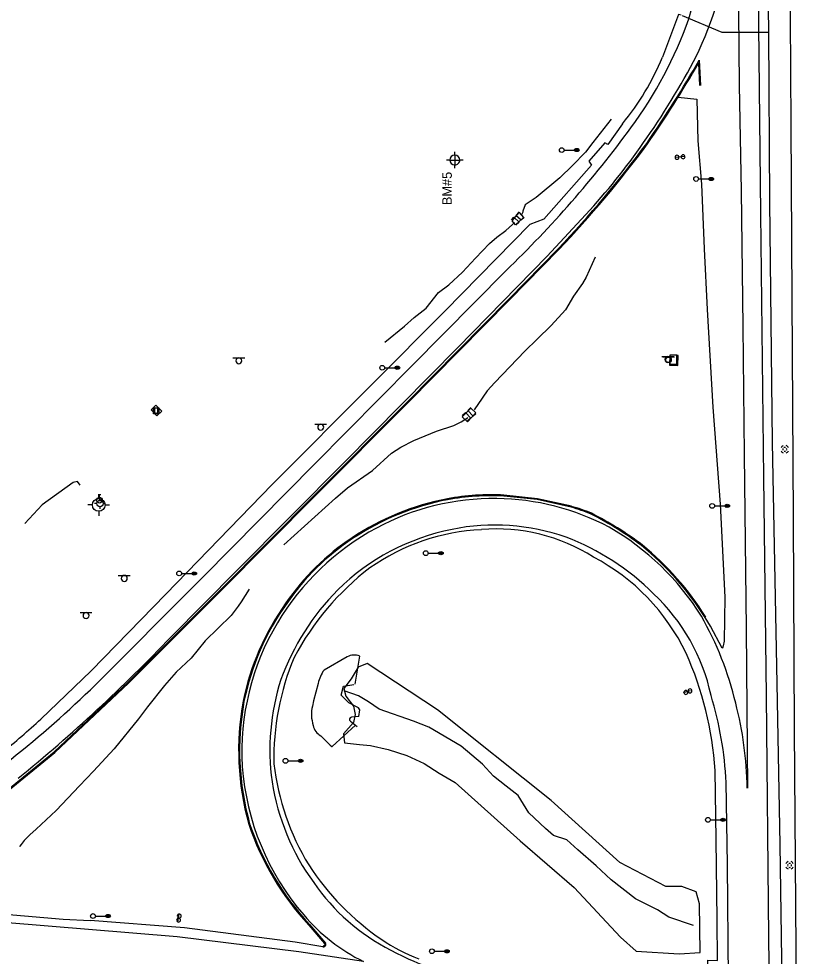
# Model space of a CAD drawing. Extents: x 2145380 to 2157287, y 139568 to 149130.
# Drawn here: x 2150288 to 2150778, y 143097 to 143688 of the extents above; entities that cross this region are included whole.
import ezdxf

# ---------------------------------------------------------------- set-up
doc = ezdxf.new("R2010")
doc.units = 0
for name, color, linetype in [('Default', 7, 'Continuous'), ('SURV_Benchmark', 7, 'Continuous'), ('TOPO_Asphalt', 7, 'Continuous'), ('TOPO_Concrete', 7, 'Continuous'), ('TOPO_Curb Back', 7, 'Continuous'), ('TOPO_DRAIN_Headwall', 7, 'Continuous'), ('TOPO_DRAIN_Manhole', 7, 'Continuous'), ('TOPO_Flowline', 7, 'Continuous'), ('TOPO_Light Pole', 7, 'Continuous'), ('TOPO_Misc', 7, 'Continuous'), ('TOPO_Sign', 7, 'Continuous'), ('TOPO_Tree', 7, 'Continuous'), ('TOPO_Wall Freestanding', 7, 'Continuous'), ('TOPO_Water Fire Hydrant', 7, 'Continuous'), ('TOPO_Water Valve', 7, 'Continuous')]:
    doc.layers.add(name, color=color, linetype=linetype)

# ---------------------------------------------------------------- blocks, each defined once
blk = doc.blocks.new('MHEXST')
at = {"layer": 'TOPO_DRAIN_Manhole'}
for centre, radius, start, end in [((-0.1, 0.3), 12.7, 112.9748, 158.2636), ((-0.1, 0.1), 6.35, 157.9722, 204.161), ((-0.1, 0.1), 6.35, 66.1941, 113.691), ((-0.1, 0.3), 12.7, 22.0744, 68.6991), ((-0.1, 0.1), 6.35, 336.8023, 21.4046), ((-0.1, 0.3), 12.7, 202.6921, 248.1938), ((-0.1, 0.1), 6.35, 248.5791, 293.1995), ((-0.1, 0.3), 12.7, 291.7963, 337.3032)]:
    blk.add_arc(centre, radius, start, end, dxfattribs=at)
blk = doc.blocks.new('LP')
at = {"layer": 'TOPO_Light Pole'}
blk.add_line((3.8, 0), (20.3, 0), dxfattribs=at)
for points in [[(20.3, 0), (27.9, 0)], [(20.3, 0), (23.5, 0)], [(20.8, 1.3), (27.4, 1.3)], [(20.8, 1.3), (23.5, 1.3)], [(23.7, 1.3), (27.4, 1.3)], [(23.7, 0), (27.9, 0)], [(20.8, -1.3), (27.4, -1.3)], [(20.8, -1.3), (23.5, -1.3)], [(23.7, -1.3), (27.4, -1.3)]]:
    blk.add_lwpolyline(points, dxfattribs=at)
blk.add_circle((0, 0), 3.81, dxfattribs=at)
blk.add_ellipse((24.1, 0), major_axis=(3.81, 0), ratio=0.666667, dxfattribs=at)
blk = doc.blocks.new('POST')
at = {"layer": 'TOPO_Misc'}
for start, end in [(90, 180), (180, 270), (360, 90), (270, 0)]:
    blk.add_arc((0, 0), 3.16, start, end, dxfattribs=at)
blk = doc.blocks.new('FIRHYD')
at = {"layer": 'TOPO_Water Fire Hydrant'}
for p, q in [((0, 10.2), (0, 17.3)), ((10.2, 0), (17.3, 0)), ((-10.2, 0), (-17.3, 0)), ((0, -10.2), (0, -17.3))]:
    blk.add_line(p, q, dxfattribs=at)
blk.add_circle((0, 0), 10.2, dxfattribs=at)
blk = doc.blocks.new('EXSIGN')
at = {"layer": 'Default'}
blk.add_line((9.3, 4.4), (-9.3, 4.4), dxfattribs=at)
blk.add_circle((0, 0), 4.42, dxfattribs=at)
blk = doc.blocks.new('WATVAL')
at = {"layer": 'Default'}
for p, q in [((-2.2, 9), (2.2, 9)), ((0, 4.5), (0, 9))]:
    blk.add_line(p, q, dxfattribs=at)
blk.add_circle((0, 0), 4.5, dxfattribs=at)
blk = doc.blocks.new('BM')
at = {"layer": 'SURV_Benchmark'}
for p, q in [((-2.49, 0), (-4.16, 0)), ((0, 2.49), (0, 4.15)), ((4.16, 0), (2.49, 0)), ((0, -4.16), (0, -2.49))]:
    blk.add_line(p, q, dxfattribs=at)
for points in [[(-2.5, 0), (-2.49, 0), (0, 0), (0, -2.49), (0, -2.49)], [(-2.5, 0), (-2.49, 0), (0, 0), (0, -2.49), (0, -2.49)], [(0, 2.49), (0, 2.49), (0, 0), (2.49, 0), (2.49, 0), (2.49, 0)], [(0, 2.49), (0, 2.49), (0, 0), (2.49, 0), (2.49, 0), (2.49, 0), (2.49, 0)]]:
    blk.add_lwpolyline(points, dxfattribs=at)
for start, end in [(90.0638, 180.0068), (0.0638, 90.0068), (0.0638, 90.0068), (180.0638, 270.0068), (180.0638, 270.0068), (269.9472, 359.9927)]:
    blk.add_arc((0, 0), 2.5, start, end, dxfattribs=at)

msp = doc.modelspace()

# ---------------------------------------------------------------- linework, layer by layer
at = {"layer": 'TOPO_Asphalt'}
for points in [[(2150772.83, 143886.16), (2150773.51, 143803.73), (2150773.92, 143723.32), (2150774.62, 143621.07), (2150775.2, 143512.02), (2150776.06, 143373.6), (2150776.8, 143240.22), (2150777.68, 143101.35), (2150778.04, 143055.61)], [(2150761.33, 143058.39), (2150760.85, 143109.01), (2150759.25, 143261.24), (2150757.66, 143398.88), (2150755.78, 143565.43), (2150754.21, 143703.67), (2150753.32, 143849.02), (2150753.42, 143879.74)], [(2150738.39, 143740.69), (2150740.91, 143761.3), (2150741.44, 143715.51), (2150742.16, 143646.15), (2150743.31, 143579.69), (2150744.37, 143494.08), (2150745.11, 143413.41), (2150746.4, 143303.44), (2150747.21, 143203.09)], [(2150705.59, 143690.44), (2150703.88, 143690.9), (2150693.64, 143663.88)], [(2150706.16, 143690.28), (2150731.1, 143679.69), (2150760.66, 143679.73)], [(2150703.54, 143638.66), (2150715.43, 143637.38), (2150716.04, 143611.08), (2150718.3, 143583.81), (2150719.91, 143543.04), (2150721.86, 143504.76), (2150725.48, 143443.24), (2150730, 143381.98), (2150732.94, 143323.43), (2150732.64, 143295.69), (2150731.97, 143292.82), (2150731.53, 143291.4), (2150731.28, 143291.38), (2150723.93, 143305.15), (2150720.58, 143310.57)], [(2150668.57, 143621.97), (2150659.27, 143608.84), (2150657.46, 143609.97), (2150647.36, 143598.36), (2150648.99, 143595.75), (2150619.05, 143561.87), (2150610.1, 143558.45), (2150556.8, 143503.95), (2150510.88, 143457.93), (2150447.76, 143394.58), (2150380.77, 143325.24), (2150333.55, 143277.1), (2150301.88, 143246.6)], [(2150384.03, 143298.54), (2150425.42, 143340.22), (2150493.57, 143408.83), (2150564.76, 143480.95), (2150621.11, 143538.46), (2150647.96, 143567.36)], [(2150595.02, 143529.26), (2150535.74, 143469.27), (2150474.56, 143407.41), (2150404.3, 143336.17), (2150333.15, 143265.12)], [(2150326.79, 143394.01), (2150324.96, 143396.3), (2150322.39, 143395.67), (2150302.72, 143381.56), (2150291.79, 143369.99)], [(2150723.49, 143064.69), (2150722.24, 143094.49), (2150728.33, 143094.48), (2150728.13, 143120.02), (2150727.67, 143170.74), (2150726.95, 143214.16)], [(2150735.5, 143062.69), (2150735.28, 143082.7), (2150734.72, 143154.8), (2150733.86, 143206.57)], [(2150279.37, 143123.56), (2150315.92, 143120.4), (2150333.07, 143119.66)], [(2150505.2, 143093.77), (2150464.64, 143099.74), (2150387.88, 143109.3), (2150278.64, 143118.36)], [(2150479.66, 143102.98), (2150462.26, 143105.98), (2150392.46, 143114.88), (2150333.07, 143119.66)]]:
    msp.add_lwpolyline(points, dxfattribs=at)
for centre, radius, start, end in [((2150165.26, 143846.68), 567.61, 343.77952, 355.02396), ((2150454.44, 143785.55), 287.47, 335.93204, 351.02194), ((2150465.86, 143773.59), 258.92, 323.45735, 340.72764), ((2150309.88, 143873.91), 456.02, 325.09863, 333.20163), ((2150541.94, 143726.15), 163.98, 320.55464, 337.68346), ((2150114.89, 144028.81), 692.87, 313.86438, 323.78208), ((2150321.7, 143861.17), 439.05, 317.99559, 325.57931), ((2150587.11, 143230.73), 154.9, 89.20707, 118.36389), ((2150587.44, 143230.36), 155.27, 62.07056, 89.33028), ((2150591.99, 143222.34), 164.6, 118.47179, 148.93562), ((2150588.53, 143227.35), 141.5, 101.18482, 134.65922), ((2150586.16, 143232.33), 133.83, 92.79828, 125.07396), ((2150588.2, 143233.91), 135, 70.62372, 101.58988), ((2150589.48, 143253.54), 112.9, 57.40686, 95.01142), ((2150577.72, 143224.05), 165.49, 31.89492, 60.12089), ((2150576.09, 143212.91), 158.9, 45.16723, 69.01642), ((2150588.52, 143230.77), 133.09, 25.57841, 62.34012), ((2150615.2, 143203.85), 173.98, 127.51257, 152.01753), ((2150601.06, 143217.31), 157.46, 135.33567, 159.87866), ((2150603.58, 143235.56), 123.5, 12.12656, 46.80121), ((2150538.2, 143208.74), 207.28, 13.36766, 29.71646), ((2150587.68, 143225.93), 159.06, 149.2405, 183.29993), ((2149651.09, 143993.61), 1010.12, 309.05979, 316.51913), ((2150513.84, 143200.57), 213.54, 3.64931, 24.2377), ((2150615.86, 143221.45), 167.07, 157.46084, 181.06428), ((2150591.92, 143227.04), 145.65, 162.234, 187.87886), ((2149845.13, 143771.3), 703.12, 308.15563, 313.95358), ((2150504.69, 143194.99), 229.49, 2.88904, 16.84914), ((2150512.19, 143198.18), 235.06, 1.19609, 14.40556), ((2149942.76, 143633.94), 528.21, 309.33122, 312.83501), ((2150589.48, 143228.37), 161.01, 184.13197, 220.82705), ((2150605.66, 143236.79), 157.92, 186.70556, 211.32555), ((2150593.73, 143230.2), 147.91, 188.9955, 215.89898), ((2150609.7, 143244.49), 165.44, 212.87814, 235.81931), ((2150582.36, 143218.28), 131.74, 214.60102, 242.9656), ((2150556.26, 143197.87), 115.94, 220.1535, 243.87475), ((2150579.52, 143199.54), 111.3, 235.67165, 249.2396), ((2150610.58, 143265.09), 186.3, 241.77846, 261.74538)]:
    msp.add_arc(centre, radius, start, end, dxfattribs=at)
at = {"layer": 'TOPO_Concrete'}
for points in [[(2150601.03, 143558.11), (2150599.04, 143560.67), (2150603.3, 143565.91), (2150606.13, 143562.82), (2150601.03, 143558.11)], [(2150698.3, 143476.03), (2150698.12, 143469.65), (2150703.49, 143469.5), (2150703.66, 143475.88), (2150698.3, 143476.03)], [(2150698.38, 143476.02), (2150698.42, 143470.3), (2150702.78, 143470.37), (2150702.78, 143476.04), (2150698.38, 143476.02)], [(2150375.12, 143437.69), (2150371.39, 143441.52), (2150374.48, 143444.58), (2150378.15, 143440.67), (2150375.12, 143437.69)], [(2150572.98, 143442.68), (2150567.44, 143437.18), (2150570.83, 143433.95), (2150576.08, 143439.61), (2150572.98, 143442.68)], [(2150495.03, 143285.9), (2150480.42, 143277.45)], [(2150500.04, 143268.64), (2150502.94, 143286.31)], [(2150476.8, 143269.1), (2150473.8, 143258.16), (2150473.05, 143254.73)], [(2150502.27, 143248.18), (2150502.96, 143252.46), (2150502.04, 143253.78), (2150496.07, 143256.93)], [(2150478.35, 143236.02), (2150484.35, 143230.12), (2150485.38, 143229.36), (2150485.55, 143229.28), (2150500.16, 143242.79)]]:
    msp.add_lwpolyline(points, dxfattribs=at)
for centre, radius, start, end in [((2150499.49, 143276.6), 10.31, 70.4225, 115.59811), ((2150495.84, 143265.81), 19.32, 142.93776, 170.20066), ((2150496.12, 143249.63), 23.63, 167.54181, 197.24512), ((2150482.93, 143244.39), 9.54, 190.6791, 241.31729)]:
    msp.add_arc(centre, radius, start, end, dxfattribs=at)
at = {"layer": 'TOPO_Curb Back'}
for points in [[(2150716.41, 143660.03), (2150717.11, 143645.98)], [(2150716.91, 143662.1), (2150717.7, 143646.01)], [(2150279.28, 143200.52), (2150310.36, 143226.03), (2150356.95, 143269.81), (2150415.47, 143328.28), (2150474.35, 143387.69), (2150532.94, 143446.7), (2150596.98, 143511.27), (2150628.02, 143543.02)], [(2150279.66, 143200.06), (2150310.76, 143225.58), (2150357.36, 143269.38), (2150415.89, 143327.86), (2150474.78, 143387.27), (2150533.37, 143446.27), (2150597.41, 143510.85), (2150628.45, 143542.6)], [(2150636.3, 143380.72), (2150614.95, 143385.55), (2150593.82, 143387.76)], [(2150636.16, 143380.14), (2150614.85, 143384.96), (2150593.78, 143387.16)], [(2150470.8, 143116.7), (2150480.77, 143105.05)], [(2150471.25, 143117.1), (2150481.26, 143105.41)]]:
    msp.add_lwpolyline(points, dxfattribs=at)
for centre, radius, start, end in [((2150068.74, 144034.09), 747.33, 325.38555, 330.14785), ((2150068.75, 144034.08), 747.91, 325.38474, 329.99145), ((2150118.48, 144026.62), 702.5, 316.49582, 323.5822), ((2150118.49, 144026.62), 703.09, 316.49539, 323.58298), ((2150585.67, 143234.99), 152.99, 86.94484, 100.34481), ((2150589.02, 143224.65), 163.77, 100.84763, 123.71841), ((2150589.02, 143224.65), 163.17, 100.8488, 123.71888), ((2150585.67, 143235), 152.38, 86.94985, 100.34404), ((2150610.9, 143286.24), 97.23, 67.04901, 74.94223), ((2150610.9, 143286.25), 97.82, 67.03573, 74.94956), ((2150549.93, 143182.28), 217.3, 53.06407, 62.93135), ((2150549.93, 143182.27), 217.91, 53.06136, 62.93692), ((2150581.42, 143234.59), 151.29, 123.41405, 145.71378), ((2150581.42, 143234.59), 150.68, 123.41328, 145.71646), ((2150563.96, 143212.73), 184.67, 31.97876, 50.86463), ((2150563.95, 143212.73), 185.27, 31.97885, 50.86815), ((2150588.22, 143225.45), 162.1, 144.39881, 168.4917), ((2150588.22, 143225.45), 161.5, 144.39637, 168.48936), ((2150599.95, 143226.9), 173.35, 169.73544, 195.55694), ((2150599.96, 143226.9), 172.75, 169.73765, 195.55157), ((2150600.64, 143236.93), 176.36, 198.63179, 222.80218), ((2150600.64, 143236.93), 176.96, 198.6265, 222.79839), ((2150479.94, 143104.53), 1.58, 260.1095, 33.36527), ((2150479.94, 143104.53), 0.983, 260.08117, 31.4233)]:
    msp.add_arc(centre, radius, start, end, dxfattribs=at)
at = {"layer": 'TOPO_DRAIN_Headwall'}
for points in [[(2150606.53, 143562.84), (2150604.7, 143561.13), (2150601.39, 143564.15), (2150603.41, 143566.44)], [(2150598.56, 143561.27), (2150600.14, 143562.96), (2150603.46, 143559.96), (2150601.39, 143557.92)], [(2150576.1, 143439.13), (2150574.41, 143437.65), (2150571.14, 143441.23), (2150572.97, 143443.01)], [(2150567.54, 143438.05), (2150569.56, 143439.86), (2150572.86, 143436.35), (2150570.91, 143434.63)], [(2150496.15, 143256.85), (2150491.19, 143261.56), (2150492.69, 143267.32), (2150499.14, 143268.32)], [(2150502.27, 143248.18), (2150497.7, 143247.75)], [(2150497, 143245.23), (2150501.35, 143241.87)]]:
    msp.add_lwpolyline(points, dxfattribs=at)
msp.add_arc((2150497.96, 143246.32), 1.45, 100.35932, 228.68526, dxfattribs=at)
at = {"layer": 'TOPO_Flowline'}
for points in [[(2150661.36, 143624.75), (2150649.76, 143610.09), (2150645.27, 143603.92), (2150636.94, 143595.59), (2150629.06, 143587.91), (2150614.11, 143575.5), (2150607.15, 143570.82), (2150605.63, 143566.86), (2150605.73, 143566.21), (2150604.72, 143564.16)], [(2150518.67, 143484.23), (2150531.04, 143494.37), (2150537.28, 143499.69), (2150544.73, 143505.59), (2150552.47, 143515.52), (2150559.1, 143520.35), (2150567.6, 143528.26), (2150575.86, 143537.2), (2150584.71, 143546.44), (2150589.39, 143550.51), (2150595.03, 143554.69), (2150597.19, 143556.59), (2150599.13, 143558.36), (2150600.51, 143559.61)], [(2150651.37, 143537.78), (2150645.54, 143525.14), (2150643.32, 143521.22), (2150637.73, 143513.26), (2150632.52, 143504.71), (2150623.66, 143494.63), (2150614.67, 143486.08), (2150607.01, 143478.53), (2150588.03, 143458.77), (2150583.26, 143453.63), (2150577.25, 143444.95), (2150575.56, 143442.27), (2150575.02, 143441.56)], [(2150455.03, 143356.38), (2150487.58, 143385.94), (2150495.31, 143392.42), (2150510.89, 143403.38), (2150522.94, 143414.26), (2150528.88, 143418.07), (2150537.05, 143422.28), (2150551.4, 143428.08), (2150562.22, 143431.75), (2150566.8, 143433.94), (2150569.26, 143435.56), (2150570.8, 143436.59), (2150571.04, 143436.79)], [(2150433.18, 143328.58), (2150428.11, 143320.55), (2150426.24, 143317.73), (2150421.91, 143311.93), (2150405.56, 143295.85), (2150396.68, 143284.97), (2150387.26, 143276.19), (2150379.86, 143267.77), (2150369.11, 143254.25), (2150363.41, 143246.68), (2150348.2, 143227.85), (2150335.17, 143213.82), (2150326.27, 143204.56), (2150311.66, 143189.03), (2150298.98, 143177.27), (2150294.89, 143173.58), (2150291.36, 143169.98), (2150289.57, 143167.42), (2150288.76, 143166.45), (2150288.43, 143166.04)], [(2150713.18, 143116.42), (2150697.82, 143121.74), (2150690.5, 143126.41), (2150676.68, 143133.23), (2150661.37, 143145.16), (2150651.95, 143153.99), (2150640.48, 143164.24), (2150633.55, 143170.45), (2150625.01, 143173.18), (2150619.92, 143177.58), (2150609.51, 143187.41), (2150602.87, 143198.46), (2150595.19, 143204.23), (2150587.15, 143210.56), (2150580.39, 143218.08), (2150566.79, 143229.6), (2150546.37, 143241.56), (2150536.87, 143245.21), (2150515.2, 143252.84), (2150508.5, 143257.44), (2150502.24, 143261.24), (2150493.06, 143264.44)]]:
    msp.add_lwpolyline(points, dxfattribs=at)
at = {"layer": 'TOPO_Misc'}
for p, q in [((2150373.6, 143442.38), (2150373.6, 143439.97)), ((2150375.67, 143439.98), (2150375.67, 143442.39))]:
    msp.add_line(p, q, dxfattribs=at)
msp.add_lwpolyline([(2150373.01, 143439.07), (2150373.01, 143442.83), (2150376.27, 143442.83), (2150376.27, 143439.07), (2150373.01, 143439.07)], dxfattribs=at)
msp.add_arc((2150374.63, 143440.79), 1.32, 218.3412, 322.06247, dxfattribs=at)
at = {"layer": 'TOPO_Sign'}
for points in [[(2150702.05, 143600.8), (2150707.92, 143601.56)], [(2150422.97, 143474.36), (2150430.46, 143474.37)], [(2150424.85, 143472.49), (2150424.85, 143472.49)], [(2150426.72, 143474.36), (2150426.72, 143474.36)], [(2150426.72, 143470.63), (2150426.72, 143470.63)], [(2150428.59, 143472.49), (2150428.59, 143472.49)], [(2150693.41, 143475.14), (2150700.9, 143475.15)], [(2150695.29, 143473.27), (2150695.29, 143473.27)], [(2150697.16, 143475.14), (2150697.16, 143475.14)], [(2150697.16, 143471.4), (2150697.16, 143471.4)], [(2150699.03, 143473.27), (2150699.03, 143473.27)], [(2150474.57, 143432.5), (2150482.06, 143432.51)], [(2150476.45, 143430.64), (2150476.45, 143430.64)], [(2150478.32, 143432.5), (2150478.32, 143432.5)], [(2150480.18, 143430.64), (2150480.18, 143430.64)], [(2150478.32, 143428.77), (2150478.32, 143428.77)], [(2150350.77, 143337.15), (2150358.26, 143337.16)], [(2150352.65, 143335.29), (2150352.65, 143335.29)], [(2150354.52, 143337.15), (2150354.52, 143337.15)], [(2150356.38, 143335.29), (2150356.38, 143335.29)], [(2150354.52, 143333.42), (2150354.52, 143333.42)], [(2150326.67, 143313.73), (2150334.16, 143313.74)], [(2150328.55, 143311.86), (2150328.55, 143311.86)], [(2150330.42, 143313.73), (2150330.42, 143313.73)], [(2150330.42, 143310), (2150330.42, 143310)], [(2150711.08, 143264.33), (2150706.67, 143263.06)], [(2150388.87, 143123.7), (2150388.12, 143118.47)]]:
    msp.add_lwpolyline(points, dxfattribs=at)
for centre, start, end in [((2150426.72, 143472.49), 89.99996, 180.00004), ((2150426.72, 143472.49), 179.99996, 270.00004), ((2150426.72, 143472.49), 359.99996, 90.00004), ((2150426.72, 143472.49), 269.99996, 0.00004), ((2150697.16, 143473.27), 89.99996, 180.00004), ((2150697.16, 143473.27), 179.99996, 270.00004), ((2150697.16, 143473.27), 359.99996, 90.00004), ((2150697.16, 143473.27), 269.99996, 0.00004), ((2150478.32, 143430.64), 89.99996, 180.00004), ((2150478.32, 143430.64), 179.99996, 270.00004), ((2150478.32, 143430.64), 359.99996, 90.00004), ((2150478.32, 143430.64), 269.99996, 0.00004), ((2150354.52, 143335.29), 89.99996, 180.00004), ((2150354.52, 143335.29), 179.99996, 270.00004), ((2150354.52, 143335.29), 359.99996, 90.00004), ((2150354.52, 143335.29), 269.99996, 0.00004), ((2150330.42, 143311.86), 89.99996, 180.00004), ((2150330.42, 143311.86), 179.99996, 270.00004), ((2150330.42, 143311.86), 359.99996, 90.00004), ((2150330.42, 143311.86), 269.99996, 0.00004)]:
    msp.add_arc(centre, 1.87, start, end, dxfattribs=at)
at = {"layer": 'TOPO_Tree'}
msp.add_lwpolyline([(2150563.1, 143206.5), (2150604.08, 143169.81), (2150638.07, 143140.42), (2150667.26, 143109.18), (2150677.24, 143100.24), (2150704.23, 143098.63), (2150717.45, 143099.4), (2150717.03, 143130.2), (2150715.05, 143137.66), (2150706, 143141.06), (2150695.93, 143141), (2150666.86, 143156.17), (2150623.67, 143195.28), (2150551.86, 143252.45), (2150507.5, 143281.57), (2150501.94, 143279.24), (2150497.57, 143272.02), (2150492.96, 143265.88), (2150494.23, 143260.99), (2150498.95, 143254.83), (2150500.05, 143249.37), (2150499.09, 143244.34), (2150492.65, 143237.23), (2150493.25, 143231.52), (2150502.82, 143230.59), (2150509.67, 143229.86), (2150520.79, 143227.35), (2150532.64, 143223.59), (2150543.49, 143218.68), (2150552.92, 143212.55), (2150563.1, 143206.5)], dxfattribs=at)
at = {"layer": 'TOPO_Wall Freestanding'}
msp.add_lwpolyline([(2150769.17, 143080.78), (2150767.89, 143167.61), (2150765.93, 143268.98), (2150763.03, 143421.04), (2150761.46, 143572.97), (2150760.66, 143679.73), (2150760.43, 143710.32), (2150760.15, 143764.69), (2150761.19, 143799.86), (2150760.93, 143826.74), (2150759.61, 143868.78), (2150758.64, 143826.63), (2150758.62, 143806.22), (2150758.7, 143793.94), (2150760.2, 143754.59)], dxfattribs=at)

# ---------------------------------------------------------------- block references
at = {"layer": 'SURV_Benchmark', "xscale": 1.25, "yscale": 1.25}
msp.add_blockref('BM', (2150562.84, 143599.06), dxfattribs=at)
at = {"layer": 'TOPO_DRAIN_Manhole', "xscale": 0.19685000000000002, "yscale": 0.19685000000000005}
for p in [(2150770.83, 143416.63), (2150773.85, 143154.33)]:
    msp.add_blockref('MHEXST', p, dxfattribs=at)
at = {"layer": 'TOPO_Light Pole', "xscale": 0.39370000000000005, "yscale": 0.3937000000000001}
for p in [(2150630.22, 143605.33), (2150714.91, 143587.11), (2150517.11, 143468.07), (2150725.03, 143381.01), (2150544.54, 143351.2), (2150389.11, 143338.39), (2150456.13, 143220.27), (2150722.4, 143183.07), (2150334.81, 143122.41), (2150548.4, 143100.2)]:
    msp.add_blockref('LP', p, dxfattribs=at)
at = {"layer": 'TOPO_Misc', "xscale": 0.39370000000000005, "yscale": 0.3937000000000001}
for name, p in [('POST', (2150702.88, 143600.78)), ('POST', (2150706.74, 143601.08)), ('EXSIGN', (2150697.54, 143473.11)), ('POST', (2150708.47, 143263.4)), ('POST', (2150711.08, 143264.33)), ('POST', (2150389.14, 143122.43)), ('POST', (2150388.72, 143119.82))]:
    msp.add_blockref(name, p, dxfattribs=at)
at = {"layer": 'TOPO_Water Fire Hydrant'}
for p, xscale, yscale in [((2150338.43, 143381.59), 0.39370000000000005, 0.3937000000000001), ((2150339.21, 143382.46), 0.19685000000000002, 0.19685000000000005)]:
    msp.add_blockref('FIRHYD', p, dxfattribs=dict(at, xscale=xscale, yscale=yscale))
at = {"layer": 'TOPO_Water Valve', "xscale": 0.39370000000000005, "yscale": 0.3937000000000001}
msp.add_blockref('WATVAL', (2150338.88, 143384.56), dxfattribs=at)

# ---------------------------------------------------------------- texts
at = {"layer": 'SURV_Benchmark'}
msp.add_text('BM#5', height=6, rotation=90, dxfattribs=at).set_placement((2150560.95, 143570.66))

doc.saveas('drawing.dxf')
